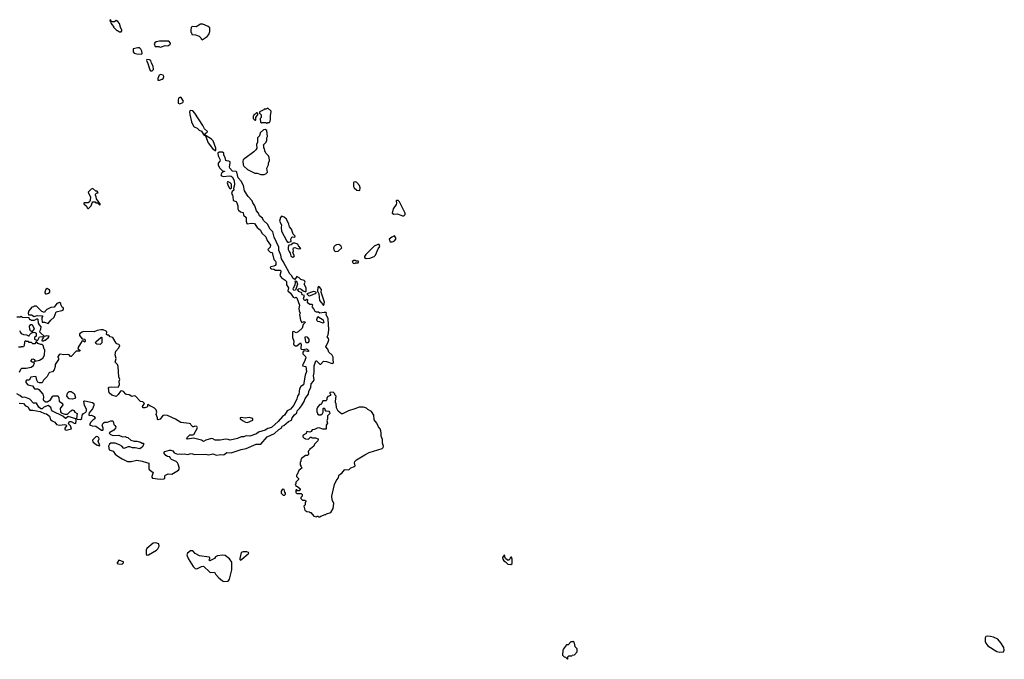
# Model space of a CAD drawing. Extents: x 1966327 to 2147849, y 395140 to 552178.
# Tile 279 of 316: x 2113773 to 2127386, y 403480 to 412318. Entities that reach past the tile are written whole.
import ezdxf

# ---------------------------------------------------------------- set-up
doc = ezdxf.new("R2010")
doc.units = 0

msp = doc.modelspace()

# ---------------------------------------------------------------- linework, layer by layer
at = {"layer": '0CON20XD'}
for points in [[(2115175, 412150), (2115187, 412163), (2115187, 412175), (2115166, 412215), (2115151, 412265), (2115131, 412295), (2115105, 412306), (2115085, 412290), (2115057, 412287), (2115042, 412292), (2115035, 412310), (2115022, 412318), (2115020, 412305), (2115030, 412295), (2115032, 412275), (2115045, 412250), (2115070, 412225), (2115070, 412215), (2115115, 412170), (2115125, 412170), (2115155, 412150), (2115175, 412150)], [(2116295, 412040), (2116366, 412084), (2116390, 412115), (2116402, 412155), (2116400, 412205), (2116380, 412225), (2116305, 412258), (2116275, 412258), (2116215, 412222), (2116160, 412225), (2116145, 412210), (2116138, 412175), (2116138, 412148), (2116150, 412135), (2116152, 412112), (2116205, 412110), (2116255, 412090), (2116278, 412068), (2116282, 412052), (2116295, 412040)], [(2115715, 411940), (2115735, 411942), (2115785, 411960), (2115822, 411958), (2115850, 411975), (2115860, 411985), (2115860, 411995), (2115835, 412020), (2115805, 412022), (2115705, 412022), (2115658, 412012), (2115641, 411999), (2115632, 411985), (2115645, 411950), (2115695, 411948), (2115715, 411940)], [(2115455, 411841), (2115468, 411852), (2115462, 411885), (2115449, 411909), (2115428, 411928), (2115405, 411931), (2115344, 411916), (2115344, 411874), (2115357, 411857), (2115395, 411846), (2115455, 411841)], [(2115605, 411612), (2115622, 411628), (2115618, 411675), (2115597, 411717), (2115588, 411755), (2115568, 411765), (2115532, 411768), (2115526, 411755), (2115529, 411745), (2115544, 411715), (2115572, 411625), (2115583, 411613), (2115605, 411612)], [(2115705, 411484), (2115745, 411496), (2115760, 411510), (2115764, 411535), (2115755, 411550), (2115725, 411560), (2115700, 411550), (2115682, 411505), (2115682, 411485), (2115705, 411484)], [(2115985, 411154), (2116027, 411173), (2116036, 411194), (2116005, 411245), (2115995, 411249), (2115971, 411235), (2115964, 411205), (2115966, 411166), (2115985, 411154)], [(2116485, 410512), (2116484, 410545), (2116447, 410645), (2116425, 410667), (2116352, 410712), (2116338, 410728), (2116338, 410745), (2116366, 410764), (2116369, 410775), (2116329, 410809), (2116305, 410858), (2116195, 411029), (2116165, 411059), (2116132, 411065), (2116122, 411045), (2116127, 411007), (2116149, 410909), (2116176, 410846), (2116186, 410836), (2116229, 410819), (2116254, 410794), (2116287, 410777), (2116315, 410732), (2116342, 410712), (2116381, 410615), (2116439, 410539), (2116475, 410513), (2116485, 410512)], [(2117035, 410930), (2117040, 410935), (2117040, 410965), (2117070, 411015), (2117055, 411030), (2117045, 411030), (2117028, 411012), (2117012, 411008), (2117010, 410995), (2117000, 410985), (2117000, 410955), (2117025, 410930), (2117035, 410930)], [(2117195, 410890), (2117205, 410900), (2117225, 410900), (2117238, 410915), (2117243, 410937), (2117242, 410995), (2117252, 411045), (2117250, 411055), (2117205, 411098), (2117175, 411080), (2117155, 411080), (2117148, 411072), (2117135, 411070), (2117128, 411062), (2117090, 411045), (2117090, 411025), (2117110, 411005), (2117110, 410965), (2117100, 410955), (2117102, 410902), (2117115, 410890), (2117125, 410900), (2117175, 410900), (2117185, 410890), (2117195, 410890)], [(2117155, 410180), (2117175, 410190), (2117197, 410213), (2117188, 410265), (2117212, 410315), (2117213, 410337), (2117228, 410375), (2117222, 410415), (2117212, 410435), (2117178, 410475), (2117162, 410505), (2117157, 410537), (2117150, 410545), (2117150, 410575), (2117140, 410585), (2117182, 410628), (2117190, 410655), (2117188, 410685), (2117198, 410705), (2117190, 410785), (2117165, 410800), (2117142, 410798), (2117100, 410755), (2117087, 410713), (2117063, 410687), (2117060, 410625), (2117048, 410595), (2117052, 410545), (2117040, 410520), (2117009, 410491), (2116885, 410402), (2116865, 410380), (2116860, 410365), (2116862, 410315), (2116872, 410295), (2116925, 410250), (2117025, 410198), (2117055, 410198), (2117105, 410180), (2117155, 410180)], [(2115765, 405974), (2115780, 405985), (2115782, 406015), (2115790, 406025), (2115825, 406042), (2115875, 406038), (2115967, 406093), (2115984, 406115), (2115966, 406176), (2115954, 406195), (2115935, 406211), (2115871, 406241), (2115856, 406255), (2115847, 406277), (2115815, 406283), (2115795, 406297), (2115768, 406335), (2115778, 406352), (2115845, 406371), (2115865, 406371), (2115890, 406360), (2115911, 406331), (2115956, 406314), (2115985, 406319), (2116015, 406313), (2116045, 406320), (2116095, 406308), (2116145, 406323), (2116195, 406311), (2116345, 406314), (2116385, 406305), (2116445, 406318), (2116495, 406303), (2116555, 406311), (2116585, 406305), (2116600, 406310), (2116635, 406337), (2116695, 406331), (2116835, 406381), (2116905, 406395), (2117044, 406454), (2117107, 406453), (2117195, 406555), (2117295, 406598), (2117355, 406654), (2117387, 406673), (2117407, 406705), (2117427, 406713), (2117488, 406765), (2117532, 406785), (2117541, 406815), (2117572, 406858), (2117606, 406885), (2117610, 406915), (2117644, 406946), (2117669, 406981), (2117706, 407044), (2117720, 407085), (2117764, 407145), (2117770, 407185), (2117799, 407235), (2117804, 407285), (2117835, 407323), (2117843, 407345), (2117833, 407395), (2117843, 407445), (2117844, 407535), (2117867, 407603), (2117875, 407603), (2117925, 407560), (2117935, 407559), (2117975, 407600), (2118015, 407596), (2118095, 407567), (2118107, 407573), (2118112, 407585), (2118106, 407616), (2118108, 407655), (2118094, 407684), (2118045, 407725), (2118035, 407765), (2118006, 407796), (2118040, 407865), (2118045, 407895), (2118044, 407915), (2118024, 407935), (2118039, 407965), (2118049, 408035), (2118037, 408185), (2118010, 408245), (2118016, 408265), (2118011, 408271), (2117985, 408274), (2117925, 408264), (2117905, 408278), (2117875, 408277), (2117857, 408287), (2117839, 408325), (2117821, 408345), (2117817, 408355), (2117824, 408375), (2117813, 408383), (2117785, 408385), (2117765, 408395), (2117753, 408415), (2117755, 408445), (2117750, 408450), (2117745, 408452), (2117725, 408439), (2117710, 408440), (2117699, 408465), (2117712, 408505), (2117677, 408517), (2117672, 408545), (2117631, 408561), (2117617, 408587), (2117622, 408598), (2117645, 408603), (2117666, 408595), (2117691, 408571), (2117725, 408560), (2117733, 408567), (2117736, 408615), (2117705, 408665), (2117718, 408692), (2117715, 408703), (2117705, 408713), (2117659, 408729), (2117635, 408753), (2117605, 408770), (2117575, 408728), (2117555, 408740), (2117531, 408785), (2117510, 408805), (2117418, 408978), (2117392, 409012), (2117384, 409065), (2117354, 409135), (2117355, 409175), (2117292, 409312), (2117272, 409385), (2117235, 409424), (2117201, 409491), (2117143, 409543), (2117128, 409578), (2117087, 409607), (2117075, 409644), (2117047, 409677), (2117026, 409745), (2116998, 409788), (2116985, 409814), (2116934, 409875), (2116881, 409955), (2116868, 410025), (2116837, 410087), (2116796, 410135), (2116775, 410210), (2116765, 410219), (2116714, 410224), (2116679, 410265), (2116672, 410285), (2116685, 410335), (2116682, 410352), (2116665, 410364), (2116636, 410366), (2116625, 410374), (2116615, 410415), (2116597, 410445), (2116594, 410474), (2116575, 410488), (2116532, 410488), (2116514, 410476), (2116516, 410435), (2116544, 410384), (2116541, 410365), (2116519, 410335), (2116517, 410315), (2116535, 410270), (2116552, 410252), (2116575, 410230), (2116607, 410227), (2116605, 410220), (2116595, 410220), (2116567, 410203), (2116553, 410175), (2116561, 410161), (2116585, 410152), (2116675, 410161), (2116695, 410157), (2116710, 410145), (2116738, 410098), (2116743, 410035), (2116729, 409985), (2116732, 409965), (2116712, 409945), (2116703, 409915), (2116714, 409894), (2116721, 409875), (2116725, 409820), (2116764, 409804), (2116775, 409790), (2116787, 409745), (2116788, 409705), (2116798, 409685), (2116825, 409662), (2116862, 409655), (2116866, 409615), (2116904, 409585), (2116903, 409535), (2116915, 409502), (2116925, 409498), (2116975, 409509), (2117020, 409500), (2117055, 409446), (2117101, 409411), (2117119, 409369), (2117177, 409317), (2117193, 409265), (2117240, 409205), (2117237, 409173), (2117206, 409145), (2117208, 409135), (2117235, 409106), (2117265, 409103), (2117285, 409005), (2117310, 408980), (2117315, 408965), (2117313, 408937), (2117306, 408924), (2117285, 408911), (2117245, 408903), (2117237, 408895), (2117240, 408885), (2117255, 408877), (2117285, 408873), (2117308, 408858), (2117377, 408857), (2117385, 408835), (2117372, 408785), (2117398, 408748), (2117417, 408737), (2117445, 408720), (2117460, 408700), (2117462, 408655), (2117491, 408615), (2117481, 408571), (2117519, 408539), (2117555, 408484), (2117575, 408476), (2117595, 408482), (2117604, 408474), (2117641, 408375), (2117631, 408329), (2117636, 408295), (2117651, 408265), (2117641, 408245), (2117655, 408165), (2117675, 408136), (2117705, 408149), (2117715, 408145), (2117720, 408135), (2117693, 408107), (2117679, 408055), (2117625, 408007), (2117595, 407993), (2117565, 408008), (2117543, 408005), (2117545, 407925), (2117565, 407875), (2117559, 407835), (2117565, 407826), (2117585, 407812), (2117605, 407813), (2117655, 407854), (2117666, 407835), (2117658, 407775), (2117664, 407765), (2117695, 407760), (2117735, 407770), (2117748, 407765), (2117766, 407745), (2117767, 407735), (2117757, 407733), (2117705, 407742), (2117695, 407737), (2117688, 407725), (2117690, 407700), (2117723, 407663), (2117729, 407645), (2117706, 407584), (2117686, 407555), (2117684, 407535), (2117728, 407525), (2117737, 407455), (2117719, 407405), (2117695, 407275), (2117662, 407248), (2117643, 407217), (2117632, 407145), (2117613, 407115), (2117605, 407081), (2117565, 406991), (2117515, 406937), (2117470, 406915), (2117433, 406855), (2117406, 406835), (2117345, 406765), (2117256, 406684), (2117205, 406671), (2117165, 406648), (2117073, 406617), (2117045, 406596), (2116955, 406564), (2116905, 406568), (2116866, 406556), (2116835, 406554), (2116785, 406533), (2116685, 406506), (2116657, 406517), (2116625, 406522), (2116545, 406508), (2116475, 406510), (2116445, 406528), (2116425, 406532), (2116345, 406510), (2116315, 406488), (2116285, 406508), (2116175, 406538), (2116095, 406524), (2116084, 406534), (2116087, 406545), (2116125, 406580), (2116165, 406580), (2116183, 406587), (2116232, 406678), (2116222, 406695), (2116195, 406700), (2116178, 406692), (2116165, 406693), (2116144, 406714), (2116135, 406732), (2116115, 406740), (2116000, 406750), (2115925, 406800), (2115815, 406850), (2115775, 406852), (2115753, 406847), (2115715, 406798), (2115685, 406788), (2115678, 406795), (2115678, 406815), (2115662, 406865), (2115667, 406895), (2115662, 406925), (2115635, 406950), (2115585, 406980), (2115575, 406980), (2115555, 407000), (2115542, 406998), (2115540, 406975), (2115530, 406965), (2115503, 406953), (2115477, 406957), (2115472, 406975), (2115500, 407015), (2115477, 407037), (2115445, 407042), (2115376, 407116), (2115355, 407122), (2115325, 407113), (2115286, 407136), (2115255, 407138), (2115240, 407145), (2115209, 407179), (2115185, 407192), (2115167, 407183), (2115135, 407138), (2115105, 407112), (2115045, 407130), (2115012, 407162), (2115003, 407225), (2115011, 407239), (2115045, 407247), (2115135, 407240), (2115152, 407275), (2115148, 407325), (2115158, 407345), (2115143, 407385), (2115133, 407525), (2115124, 407554), (2115092, 407585), (2115107, 407635), (2115094, 407685), (2115103, 407737), (2115145, 407782), (2115157, 407815), (2115145, 407830), (2115118, 407838), (2115105, 407850), (2115060, 407925), (2115026, 407936), (2115005, 407958), (2114985, 407960), (2114975, 407970), (2114977, 408005), (2114968, 408015), (2114925, 408031), (2114895, 408031), (2114845, 408024), (2114805, 408007), (2114655, 408008), (2114635, 408000), (2114602, 407978), (2114600, 407955), (2114635, 407908), (2114673, 407903), (2114680, 407875), (2114675, 407862), (2114655, 407878), (2114638, 407882), (2114613, 407845), (2114578, 407785), (2114582, 407772), (2114610, 407745), (2114605, 407740), (2114555, 407740), (2114487, 407663), (2114475, 407662), (2114455, 407687), (2114435, 407694), (2114385, 407687), (2114335, 407698), (2114318, 407685), (2114300, 407665), (2114300, 407655), (2114310, 407645), (2114310, 407625), (2114262, 407555), (2114263, 407525), (2114248, 407482), (2114225, 407452), (2114185, 407442), (2114175, 407432), (2114152, 407388), (2114100, 407335), (2114085, 407302), (2114045, 407301), (2114025, 407309), (2114009, 407335), (2114001, 407381), (2113985, 407388), (2113925, 407379), (2113905, 407338), (2113865, 407336), (2113856, 407325), (2113857, 407305), (2113884, 407274), (2113949, 407259), (2113976, 407216), (2114025, 407219), (2114040, 407210), (2114091, 407145), (2114100, 407105), (2114097, 407067), (2114112, 407052), (2114135, 407039), (2114155, 407040), (2114199, 407065), (2114225, 407113), (2114235, 407121), (2114295, 407120), (2114306, 407116), (2114313, 407095), (2114319, 407045), (2114367, 407015), (2114370, 406995)], [(2116685, 409982), (2116703, 409997), (2116700, 410045), (2116685, 410066), (2116655, 410080), (2116645, 410079), (2116640, 410065), (2116654, 410024), (2116672, 409992), (2116685, 409982)], [(2118475, 409960), (2118482, 409995), (2118472, 410025), (2118435, 410068), (2118415, 410078), (2118395, 410072), (2118388, 410065), (2118388, 410015), (2118398, 409995), (2118435, 409962), (2118475, 409960)], [(2114725, 409710), (2114760, 409745), (2114773, 409787), (2114785, 409800), (2114815, 409800), (2114825, 409790), (2114848, 409788), (2114875, 409760), (2114890, 409765), (2114833, 409843), (2114832, 409872), (2114820, 409895), (2114822, 409908), (2114835, 409920), (2114860, 409925), (2114845, 409950), (2114825, 409950), (2114785, 409988), (2114760, 409975), (2114720, 409935), (2114750, 409865), (2114748, 409825), (2114737, 409803), (2114722, 409788), (2114665, 409790), (2114660, 409785), (2114662, 409772), (2114695, 409740), (2114705, 409720), (2114715, 409710), (2114725, 409710)], [(2119085, 409610), (2119102, 409628), (2119102, 409645), (2119025, 409800), (2119005, 409820), (2118985, 409820), (2118980, 409815), (2118982, 409785), (2118977, 409765), (2118937, 409705), (2118922, 409645), (2118945, 409632), (2118995, 409638), (2119065, 409610), (2119085, 409610)], [(2117495, 409244), (2117526, 409254), (2117521, 409285), (2117535, 409311), (2117545, 409320), (2117575, 409311), (2117582, 409325), (2117556, 409356), (2117533, 409425), (2117503, 409455), (2117496, 409495), (2117461, 409561), (2117430, 409590), (2117395, 409602), (2117378, 409585), (2117367, 409535), (2117391, 409485), (2117387, 409445), (2117395, 409395), (2117465, 409256), (2117475, 409244), (2117495, 409244)], [(2117545, 409035), (2117565, 409041), (2117573, 409055), (2117549, 409095), (2117560, 409125), (2117554, 409145), (2117559, 409165), (2117575, 409170), (2117625, 409151), (2117660, 409155), (2117626, 409195), (2117620, 409215), (2117575, 409232), (2117555, 409230), (2117525, 409208), (2117496, 409204), (2117484, 409176), (2117487, 409145), (2117498, 409115), (2117513, 409093), (2117522, 409055), (2117545, 409035)], [(2118565, 409018), (2118615, 409022), (2118675, 409048), (2118694, 409066), (2118729, 409151), (2118752, 409185), (2118745, 409210), (2118725, 409212), (2118672, 409188), (2118558, 409075), (2118540, 409045), (2118542, 409032), (2118565, 409018)], [(2118925, 409248), (2118935, 409252), (2118955, 409262), (2118972, 409285), (2118972, 409305), (2118955, 409330), (2118920, 409315), (2118882, 409285), (2118895, 409250), (2118925, 409248)], [(2118145, 409117), (2118175, 409122), (2118228, 409165), (2118213, 409193), (2118185, 409210), (2118155, 409206), (2118135, 409197), (2118120, 409185), (2118114, 409165), (2118120, 409125), (2118145, 409117)], [(2118405, 408950), (2118415, 408960), (2118455, 408960), (2118460, 408975), (2118455, 408980), (2118425, 408980), (2118415, 408990), (2118395, 408990), (2118370, 408975), (2118380, 408965), (2118382, 408952), (2118405, 408950)], [(2117565, 408578), (2117553, 408595), (2117557, 408615), (2117582, 408655), (2117588, 408688), (2117580, 408705), (2117585, 408710), (2117598, 408705), (2117616, 408665), (2117585, 408582), (2117565, 408578)], [(2114145, 408532), (2114172, 408538), (2114190, 408555), (2114190, 408575), (2114179, 408589), (2114155, 408602), (2114135, 408590), (2114122, 408555), (2114122, 408542), (2114132, 408532), (2114145, 408532)], [(2117785, 408501), (2117833, 408527), (2117864, 408535), (2117874, 408545), (2117870, 408555), (2117835, 408561), (2117742, 408528), (2117768, 408505), (2117785, 408501)], [(2117975, 408370), (2117985, 408390), (2117987, 408415), (2117942, 408555), (2117945, 408588), (2117925, 408618), (2117905, 408631), (2117895, 408620), (2117890, 408565), (2117908, 408528), (2117916, 408436), (2117948, 408408), (2117975, 408370)], [(2114165, 408118), (2114204, 408166), (2114251, 408209), (2114277, 408283), (2114355, 408298), (2114380, 408315), (2114380, 408335), (2114362, 408345), (2114340, 408385), (2114340, 408395), (2114325, 408410), (2114285, 408398), (2114250, 408345), (2114205, 408340), (2114150, 408315), (2114120, 408285), (2114115, 408270), (2114080, 408285), (2114005, 408360), (2113975, 408360), (2113965, 408350), (2113940, 408345), (2113900, 408295), (2113890, 408265), (2113895, 408240), (2113935, 408242), (2113975, 408217), (2114015, 408232), (2114088, 408228), (2114090, 408215), (2114080, 408205), (2114078, 408185), (2114085, 408140), (2114117, 408137), (2114165, 408118)], [(2113770, 408025), (2113782, 407995), (2113795, 407982), (2113825, 407968), (2113865, 407962), (2113895, 407950), (2113905, 407950), (2113915, 407970), (2113935, 407990), (2113945, 407990), (2113955, 408000), (2113986, 407996), (2114002, 407985), (2114002, 407965), (2114000, 407945), (2113980, 407925), (2113980, 407905), (2114005, 407890), (2114025, 407890), (2114046, 407934), (2114095, 407940), (2114100, 407925), (2114082, 407905), (2114080, 407885), (2114085, 407880), (2114105, 407880), (2114115, 407890), (2114125, 407890), (2114165, 407922), (2114180, 407945), (2114145, 407948), (2114115, 407940), (2114058, 407995), (2114052, 408015), (2114067, 408043), (2114070, 408075), (2114045, 408100), (2114033, 408123), (2114030, 408175), (2114025, 408180), (2114005, 408178), (2113975, 408162), (2113935, 408160), (2113925, 408170), (2113912, 408172), (2113908, 408188), (2113895, 408200), (2113812, 408202), (2113795, 408220), (2113785, 408210), (2113735, 408210)], [(2117965, 408123), (2117925, 408142), (2117895, 408146), (2117886, 408155), (2117881, 408175), (2117893, 408217), (2117969, 408169), (2117977, 408135), (2117965, 408123)], [(2113945, 408010), (2113935, 408010), (2113921, 408021), (2113912, 408042), (2113907, 408083), (2113925, 408108), (2113947, 408107), (2113972, 408045), (2113945, 408010)], [(2113770, 407450), (2113789, 407491), (2113805, 407503), (2113862, 407502), (2113934, 407516), (2113965, 407538), (2113980, 407575), (2113975, 407590), (2113955, 407582), (2113933, 407593), (2113933, 407607), (2113945, 407628), (2113955, 407633), (2113972, 407625), (2113988, 407598), (2114048, 407612), (2114095, 407640), (2114117, 407683), (2114120, 407755), (2114110, 407765), (2114097, 407817), (2114085, 407830), (2114065, 407828), (2114023, 407843), (2114005, 407870), (2113992, 407858), (2113985, 407840), (2113955, 407840), (2113935, 407860), (2113905, 407860), (2113895, 407870), (2113865, 407870), (2113855, 407880), (2113840, 407865), (2113837, 407815), (2113825, 407798), (2113795, 407800), (2113787, 407793), (2113755, 407792)], [(2114885, 407830), (2114840, 407835), (2114824, 407844), (2114820, 407855), (2114824, 407866), (2114895, 407928), (2114905, 407930), (2114910, 407925), (2114908, 407855), (2114885, 407830)], [(2117735, 407851), (2117728, 407865), (2117720, 407925), (2117725, 407939), (2117745, 407934), (2117769, 407905), (2117769, 407871), (2117755, 407851), (2117735, 407851)], [(2114505, 407074), (2114455, 407081), (2114424, 407115), (2114434, 407156), (2114458, 407182), (2114485, 407180), (2114524, 407154), (2114532, 407142), (2114546, 407094), (2114537, 407083), (2114505, 407074)], [(2117925, 405450), (2117935, 405460), (2117995, 405482), (2118005, 405480), (2118015, 405490), (2118075, 405510), (2118108, 405565), (2118117, 405635), (2118092, 405685), (2118087, 405735), (2118100, 405775), (2118124, 405896), (2118147, 405945), (2118176, 405984), (2118192, 406028), (2118225, 406052), (2118262, 406098), (2118275, 406103), (2118325, 406100), (2118352, 406128), (2118404, 406146), (2118411, 406155), (2118400, 406195), (2118408, 406215), (2118430, 406235), (2118545, 406307), (2118605, 406336), (2118785, 406392), (2118800, 406405), (2118802, 406425), (2118788, 406468), (2118788, 406515), (2118770, 406565), (2118772, 406605), (2118767, 406635), (2118756, 406666), (2118734, 406694), (2118710, 406745), (2118675, 406790), (2118668, 406855), (2118636, 406906), (2118585, 406933), (2118568, 406948), (2118525, 406962), (2118465, 406963), (2118405, 406939), (2118320, 406915), (2118235, 406872), (2118223, 406873), (2118175, 406910), (2118153, 406953), (2118150, 407015), (2118140, 407025), (2118138, 407045), (2118150, 407115), (2118130, 407135), (2118128, 407148), (2118105, 407170), (2118062, 407168), (2118060, 407155), (2118070, 407145), (2118070, 407125), (2118035, 407110), (2118020, 407095), (2118020, 407065), (2118008, 407052), (2117965, 407050), (2117948, 407012), (2117935, 407000), (2117925, 407000), (2117890, 406965), (2117890, 406955), (2117880, 406945), (2117880, 406895), (2117890, 406885), (2117892, 406872), (2117908, 406858), (2117935, 406858), (2117960, 406875), (2117970, 406895), (2117970, 406945), (2117975, 406950), (2117988, 406948), (2117990, 406925), (2118002, 406912), (2118045, 406910), (2118057, 406897), (2118060, 406875), (2118030, 406845), (2118028, 406805), (2118018, 406775), (2118028, 406745), (2118010, 406715), (2118010, 406665), (2118005, 406660), (2117965, 406658), (2117915, 406678), (2117885, 406672), (2117850, 406655), (2117819, 406651), (2117805, 406630), (2117785, 406620), (2117745, 406630), (2117735, 406600), (2117694, 406576), (2117688, 406565), (2117690, 406555), (2117708, 406535), (2117725, 406526), (2117766, 406524), (2117795, 406548), (2117805, 406548), (2117815, 406542), (2117865, 406542), (2117898, 406528), (2117900, 406515), (2117895, 406500), (2117850, 406455), (2117840, 406425), (2117795, 406390), (2117785, 406390), (2117780, 406375), (2117765, 406360), (2117760, 406345), (2117768, 406325), (2117765, 406310), (2117752, 406298), (2117723, 406297), (2117670, 406255), (2117660, 406235), (2117660, 406215), (2117650, 406205), (2117650, 406165), (2117660, 406155), (2117662, 406142), (2117680, 406125), (2117632, 406088), (2117610, 406035), (2117600, 406025), (2117600, 406005), (2117628, 405978), (2117630, 405965), (2117592, 405928), (2117590, 405905), (2117580, 405895), (2117590, 405885), (2117592, 405872), (2117615, 405870), (2117650, 405835), (2117650, 405825), (2117635, 405810), (2117615, 405810), (2117605, 405820), (2117595, 405820), (2117590, 405815), (2117590, 405785), (2117605, 405770), (2117665, 405770), (2117680, 405755), (2117680, 405735), (2117662, 405718), (2117662, 405702), (2117685, 405680), (2117715, 405680), (2117728, 405668), (2117730, 405655), (2117720, 405645), (2117720, 405615), (2117700, 405595), (2117715, 405540), (2117743, 405523), (2117775, 405520), (2117785, 405510), (2117798, 405508), (2117838, 405458), (2117875, 405450), (2117885, 405460), (2117895, 405460), (2117905, 405450), (2117925, 405450)], [(2114415, 406647), (2114435, 406652), (2114489, 406665), (2114475, 406708), (2114450, 406735), (2114455, 406760), (2114465, 406768), (2114485, 406768), (2114525, 406741), (2114543, 406737), (2114550, 406745), (2114554, 406775), (2114550, 406805), (2114445, 406833), (2114415, 406810), (2114405, 406809), (2114370, 406840), (2114225, 406910), (2114213, 406925), (2114205, 406960), (2114165, 406988), (2114105, 406962), (2114085, 406942), (2114065, 406940), (2114038, 406965), (2114005, 407020), (2113965, 407018), (2113912, 407075), (2113845, 407104), (2113815, 407098), (2113803, 407103), (2113777, 407127), (2113735, 407148)], [(2114370, 406995), (2114332, 406945), (2114338, 406898), (2114347, 406887), (2114395, 406867), (2114435, 406868), (2114478, 406912), (2114505, 406928), (2114520, 406920), (2114537, 406895), (2114568, 406878), (2114558, 406808), (2114569, 406799), (2114615, 406793), (2114634, 406806), (2114637, 406855), (2114655, 406875), (2114689, 406895), (2114696, 406915), (2114696, 406936), (2114668, 406985), (2114662, 407045), (2114675, 407050), (2114780, 407030), (2114798, 407015), (2114799, 406985), (2114778, 406942), (2114733, 406887), (2114727, 406865), (2114735, 406849), (2114765, 406852), (2114785, 406846), (2114805, 406834), (2114816, 406814), (2114813, 406805), (2114784, 406785), (2114758, 406755), (2114740, 406725), (2114750, 406715), (2114775, 406707), (2114825, 406700), (2114905, 406647), (2114922, 406648), (2114927, 406653), (2114928, 406675), (2114912, 406715), (2114927, 406743), (2114945, 406756), (2114985, 406756), (2115035, 406773), (2115055, 406773), (2115064, 406764), (2115075, 406725), (2115089, 406709), (2115102, 406692), (2115100, 406675), (2115076, 406644), (2115020, 406615), (2115012, 406605), (2115028, 406585), (2115065, 406571), (2115145, 406576), (2115195, 406556), (2115235, 406558), (2115245, 406548), (2115267, 406545), (2115309, 406509), (2115355, 406492), (2115394, 406494), (2115445, 406480), (2115465, 406468), (2115485, 406467), (2115487, 406445), (2115468, 406412), (2115435, 406388), (2115371, 406401), (2115335, 406401), (2115294, 406414), (2115275, 406414), (2115215, 406392), (2115185, 406427), (2115155, 406442), (2115095, 406467), (2115035, 406468), (2115016, 406455), (2114999, 406425), (2115008, 406375), (2115065, 406354), (2115095, 406314), (2115145, 406278), (2115189, 406249), (2115264, 406214), (2115315, 406211), (2115395, 406230), (2115466, 406216), (2115525, 406198), (2115546, 406196), (2115558, 406188), (2115558, 406115), (2115564, 406104), (2115619, 406059), (2115601, 406005), (2115601, 405995), (2115610, 405985), (2115715, 405970), (2115765, 405974)], [(2113765, 407019), (2113826, 407015), (2113855, 406984), (2113887, 406967), (2113902, 406935), (2113915, 406924), (2113955, 406923), (2114055, 406903), (2114115, 406877), (2114145, 406873), (2114185, 406839), (2114201, 406795), (2114222, 406775), (2114257, 406757), (2114283, 406723), (2114325, 406714), (2114395, 406723), (2114415, 406720), (2114418, 406705), (2114398, 406672), (2114399, 406655), (2114415, 406647)], [(2116925, 406754), (2116995, 406783), (2116997, 406807), (2116945, 406820), (2116894, 406814), (2116835, 406822), (2116822, 406815), (2116822, 406802), (2116862, 406775), (2116895, 406759), (2116925, 406754)], [(2114875, 406430), (2114880, 406445), (2114866, 406466), (2114859, 406495), (2114870, 406525), (2114869, 406539), (2114855, 406555), (2114831, 406559), (2114782, 406508), (2114783, 406485), (2114833, 406445), (2114875, 406430)], [(2117435, 405750), (2117448, 405762), (2117450, 405775), (2117438, 405788), (2117430, 405825), (2117405, 405830), (2117390, 405805), (2117390, 405775), (2117415, 405750), (2117435, 405750)], [(2115531, 404921), (2115555, 404923), (2115665, 404988), (2115685, 405007), (2115700, 405045), (2115696, 405076), (2115655, 405088), (2115620, 405085), (2115531, 405009), (2115522, 404988), (2115521, 404931), (2115531, 404921)], [(2116596, 404556), (2116655, 404561), (2116673, 404585), (2116707, 404715), (2116707, 404823), (2116676, 404866), (2116615, 404914), (2116575, 404921), (2116509, 404911), (2116482, 404895), (2116465, 404872), (2116402, 404842), (2116390, 404855), (2116402, 404868), (2116402, 404885), (2116395, 404892), (2116258, 404908), (2116200, 404940), (2116165, 404981), (2116133, 404977), (2116094, 404945), (2116086, 404924), (2116102, 404875), (2116173, 404763), (2116197, 404735), (2116220, 404730), (2116285, 404761), (2116315, 404767), (2116402, 404685), (2116415, 404681), (2116468, 404685), (2116482, 404655), (2116525, 404606), (2116575, 404566), (2116596, 404556)], [(2116825, 404852), (2116845, 404862), (2116933, 404937), (2116940, 404945), (2116938, 404955), (2116914, 404966), (2116864, 404966), (2116834, 404956), (2116818, 404875), (2116818, 404858), (2116825, 404852)], [(2120565, 404790), (2120580, 404805), (2120582, 404865), (2120575, 404892), (2120565, 404893), (2120557, 404885), (2120539, 404851), (2120518, 404848), (2120490, 404875), (2120480, 404895), (2120480, 404915), (2120472, 404918), (2120450, 404885), (2120453, 404863), (2120465, 404840), (2120488, 404828), (2120523, 404793), (2120565, 404790)], [(2115175, 404793), (2115195, 404800), (2115210, 404815), (2115210, 404825), (2115145, 404848), (2115120, 404815), (2115120, 404805), (2115137, 404797), (2115175, 404793)], [(2127325, 403578), (2127375, 403583), (2127386, 403604), (2127379, 403645), (2127339, 403709), (2127295, 403756), (2127235, 403786), (2127195, 403797), (2127155, 403800), (2127133, 403795), (2127122, 403775), (2127121, 403725), (2127131, 403701), (2127160, 403665), (2127285, 403588), (2127325, 403578)], [(2121345, 403480), (2121350, 403485), (2121350, 403515), (2121365, 403530), (2121405, 403530), (2121413, 403537), (2121445, 403540), (2121480, 403585), (2121480, 403625), (2121452, 403652), (2121450, 403685), (2121443, 403693), (2121440, 403715), (2121425, 403730), (2121415, 403720), (2121395, 403720), (2121355, 403680), (2121335, 403680), (2121290, 403625), (2121283, 403607), (2121280, 403535), (2121300, 403515), (2121318, 403508), (2121345, 403480)]]:
    msp.add_lwpolyline(points, dxfattribs=at)

doc.saveas('drawing.dxf')
